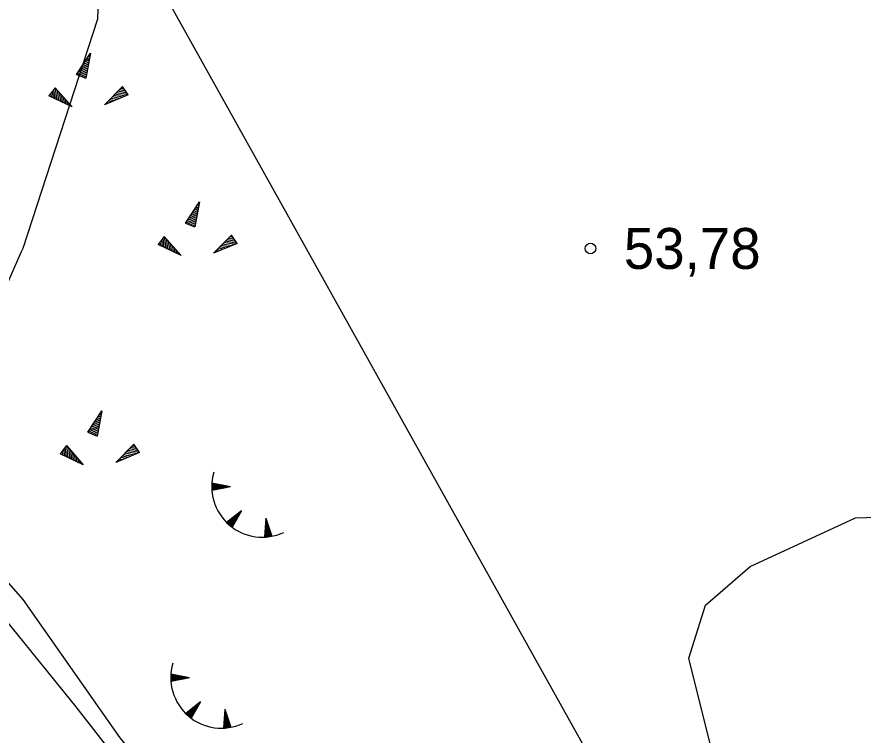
# Model space of a CAD drawing. Extents: x 532503 to 539665, y 6557663 to 6561526.
# Drawn here: x 535381.6 to 535432.3, y 6559691.6 to 6559734.6 of the extents above; entities that cross this region are included whole.
import ezdxf

# ---------------------------------------------------------------- set-up
doc = ezdxf.new("R2010")
doc.units = 0
for name, color, linetype in [('Default', 7, 'Continuous'), ('KORGUS-EH2000', 7, 'Continuous'), ('Lamami horisontaal_EH2000', 7, 'Continuous'), ('Lõige', 7, 'Continuous'), ('RELJEEF', 7, 'Continuous')]:
    doc.layers.add(name, color=color, linetype=linetype)

# ---------------------------------------------------------------- blocks, each defined once
blk = doc.blocks.new('POINT_DISPLAY')
at = {"layer": 'Default'}
blk.add_line((0, 0), (0, 0), dxfattribs=at)

msp = doc.modelspace()

# ---------------------------------------------------------------- linework, layer by layer
at = {"layer": 'KORGUS-EH2000'}
msp.add_circle((535415.967, 6559720.781), 0.32, dxfattribs=at)
at = {"layer": 'Lamami horisontaal_EH2000'}
msp.add_lwpolyline([(535263.595, 6559978.897), (535279.24, 6559969.378), (535289.33, 6559963.743), (535300.974, 6559955.07), (535311.39, 6559947.134), (535323.977, 6559935.519), (535330.762, 6559928.747), (535346.894, 6559909.063), (535357.898, 6559891.444), (535363.729, 6559880.874), (535369.418, 6559869.423), (535381.896, 6559830.286), (535384.697, 6559817.512), (535386.218, 6559804.738), (535387.08, 6559785.663), (535387.408, 6559764.957), (535386.422, 6559734.519), (535381.944, 6559720.776), (535381.85, 6559720.569), (535371.908, 6559697.985), (535369.403, 6559694.108), (535347.091, 6559670.221), (535323.306, 6559653.308), (535295.148, 6559638.437)], dxfattribs=at)
at = {"layer": 'Lõige'}
msp.add_lwpolyline([(535150.705, 6560087.504), (535159.93, 6560069.75), (535218.82, 6559968.7), (535305.655, 6559887.851), (535461.67, 6559608.38), (535506.03, 6559511.29), (535514.367, 6559493.043)], dxfattribs=at)
at = {"layer": 'RELJEEF'}
for p, q in [((535385.17, 6559731.203), (535386.01, 6559732.483)), ((535386.01, 6559732.483), (535385.73, 6559730.973)), ((535385.67, 6559731.953), (535385.93, 6559732.073)), ((535385.76, 6559732.103), (535385.96, 6559732.183)), ((535385.86, 6559732.253), (535385.98, 6559732.303)), ((535385.96, 6559732.403), (535386, 6559732.423)), ((535385.17, 6559731.203), (535385.82, 6559731.483)), ((535385.27, 6559731.353), (535385.84, 6559731.593)), ((535385.37, 6559731.503), (535385.87, 6559731.713)), ((535385.47, 6559731.653), (535385.72, 6559731.763)), ((535385.57, 6559731.803), (535385.91, 6559731.953)), ((535385.72, 6559731.763), (535385.89, 6559731.833)), ((535385.17, 6559731.203), (535385.73, 6559730.973)), ((535385.3, 6559731.153), (535385.8, 6559731.363)), ((535385.43, 6559731.093), (535385.78, 6559731.243)), ((535385.57, 6559731.043), (535385.76, 6559731.123)), ((535385.7, 6559730.993), (535385.73, 6559731.003)), ((535386.846, 6559729.391), (535387.926, 6559730.481)), ((535388.266, 6559729.981), (535387.926, 6559730.481)), ((535383.887, 6559730.401), (535383.517, 6559729.921)), ((535383.537, 6559729.951), (535383.547, 6559729.911)), ((535383.627, 6559730.061), (535383.657, 6559729.861)), ((535383.717, 6559730.181), (535383.767, 6559729.811)), ((535383.797, 6559730.291), (535383.867, 6559729.751)), ((535383.887, 6559730.401), (535384.897, 6559729.261)), ((535383.887, 6559730.401), (535383.977, 6559729.701)), ((535384.007, 6559730.271), (535384.087, 6559729.651)), ((535384.127, 6559730.131), (535384.197, 6559729.601)), ((535384.247, 6559730.001), (535384.277, 6559729.721)), ((535388.266, 6559729.981), (535386.846, 6559729.391)), ((535388.096, 6559729.911), (535387.486, 6559730.031)), ((535388.266, 6559729.981), (535387.566, 6559730.111)), ((535388.186, 6559730.091), (535387.656, 6559730.201)), ((535388.106, 6559730.211), (535387.736, 6559730.281)), ((535388.026, 6559730.331), (535387.826, 6559730.371)), ((535387.946, 6559730.451), (535387.906, 6559730.451)), ((535384.897, 6559729.261), (535383.517, 6559729.921)), ((535384.277, 6559729.721), (535384.307, 6559729.541)), ((535384.357, 6559729.861), (535384.417, 6559729.491)), ((535384.477, 6559729.731), (535384.517, 6559729.441)), ((535384.597, 6559729.591), (535384.627, 6559729.391)), ((535384.717, 6559729.461), (535384.737, 6559729.331)), ((535387.096, 6559729.491), (535386.976, 6559729.521)), ((535387.266, 6559729.561), (535387.056, 6559729.601)), ((535387.426, 6559729.631), (535387.146, 6559729.691)), ((535387.596, 6559729.701), (535387.226, 6559729.771)), ((535387.496, 6559729.821), (535387.316, 6559729.861)), ((535387.926, 6559729.841), (535387.396, 6559729.941)), ((535387.766, 6559729.771), (535387.496, 6559729.821)), ((535384.837, 6559729.321), (535384.847, 6559729.281)), ((535386.926, 6559729.421), (535386.896, 6559729.431)), ((535391.703, 6559722.303), (535392.543, 6559723.583)), ((535392.543, 6559723.583), (535392.263, 6559722.073)), ((535392.393, 6559723.353), (535392.513, 6559723.403)), ((535392.493, 6559723.503), (535392.533, 6559723.523)), ((535392.003, 6559722.753), (535392.253, 6559722.863)), ((535392.103, 6559722.903), (535392.443, 6559723.053)), ((535392.203, 6559723.053), (535392.463, 6559723.173)), ((535392.253, 6559722.863), (535392.423, 6559722.933)), ((535392.293, 6559723.203), (535392.493, 6559723.283)), ((535391.703, 6559722.303), (535392.353, 6559722.583)), ((535391.803, 6559722.453), (535392.373, 6559722.693)), ((535391.833, 6559722.253), (535392.333, 6559722.463)), ((535391.903, 6559722.603), (535392.403, 6559722.813)), ((535391.963, 6559722.193), (535392.313, 6559722.343)), ((535391.703, 6559722.303), (535392.263, 6559722.073)), ((535392.103, 6559722.143), (535392.293, 6559722.223)), ((535392.233, 6559722.093), (535392.263, 6559722.103)), ((535390.42, 6559721.502), (535390.05, 6559721.022)), ((535390.33, 6559721.392), (535390.4, 6559720.852)), ((535390.42, 6559721.502), (535391.43, 6559720.362)), ((535390.42, 6559721.502), (535390.51, 6559720.802)), ((535390.54, 6559721.372), (535390.62, 6559720.752)), ((535393.379, 6559720.492), (535394.459, 6559721.582)), ((535394.639, 6559721.312), (535394.269, 6559721.382)), ((535394.559, 6559721.432), (535394.359, 6559721.472)), ((535394.479, 6559721.552), (535394.439, 6559721.552)), ((535394.799, 6559721.082), (535394.459, 6559721.582)), ((535391.43, 6559720.362), (535390.05, 6559721.022)), ((535390.07, 6559721.052), (535390.08, 6559721.012)), ((535390.16, 6559721.162), (535390.19, 6559720.962)), ((535390.25, 6559721.282), (535390.3, 6559720.912)), ((535390.66, 6559721.232), (535390.73, 6559720.702)), ((535390.78, 6559721.102), (535390.81, 6559720.822)), ((535390.81, 6559720.822), (535390.84, 6559720.642)), ((535390.89, 6559720.962), (535390.95, 6559720.592)), ((535391.01, 6559720.832), (535391.05, 6559720.542)), ((535394.799, 6559721.082), (535393.379, 6559720.492)), ((535394.129, 6559720.802), (535393.759, 6559720.872)), ((535394.029, 6559720.922), (535393.849, 6559720.962)), ((535394.459, 6559720.942), (535393.929, 6559721.042)), ((535394.629, 6559721.012), (535394.019, 6559721.132)), ((535394.299, 6559720.872), (535394.029, 6559720.922)), ((535394.799, 6559721.082), (535394.099, 6559721.212)), ((535394.719, 6559721.192), (535394.189, 6559721.302)), ((535391.13, 6559720.692), (535391.16, 6559720.492)), ((535391.25, 6559720.562), (535391.27, 6559720.432)), ((535391.37, 6559720.422), (535391.38, 6559720.382)), ((535393.459, 6559720.522), (535393.429, 6559720.532)), ((535393.629, 6559720.592), (535393.509, 6559720.622)), ((535393.799, 6559720.662), (535393.589, 6559720.702)), ((535393.959, 6559720.732), (535393.679, 6559720.792)), ((535385.848, 6559709.771), (535386.688, 6559711.051)), ((535386.688, 6559711.051), (535386.408, 6559709.541)), ((535386.438, 6559710.671), (535386.638, 6559710.751)), ((535386.538, 6559710.821), (535386.658, 6559710.871)), ((535386.638, 6559710.971), (535386.678, 6559710.991)), ((535386.048, 6559710.071), (535386.548, 6559710.281)), ((535386.148, 6559710.221), (535386.398, 6559710.331)), ((535386.248, 6559710.371), (535386.588, 6559710.521)), ((535386.348, 6559710.521), (535386.608, 6559710.641)), ((535386.398, 6559710.331), (535386.568, 6559710.401)), ((535385.848, 6559709.771), (535386.498, 6559710.051)), ((535385.848, 6559709.771), (535386.408, 6559709.541)), ((535385.948, 6559709.921), (535386.518, 6559710.161)), ((535385.978, 6559709.721), (535386.478, 6559709.931)), ((535386.108, 6559709.661), (535386.458, 6559709.811)), ((535386.248, 6559709.611), (535386.438, 6559709.691)), ((535386.378, 6559709.561), (535386.408, 6559709.571)), ((535384.565, 6559708.97), (535384.195, 6559708.49)), ((535384.395, 6559708.75), (535384.445, 6559708.38)), ((535384.475, 6559708.86), (535384.545, 6559708.32)), ((535384.565, 6559708.97), (535385.575, 6559707.83)), ((535384.565, 6559708.97), (535384.655, 6559708.27)), ((535384.685, 6559708.84), (535384.765, 6559708.22)), ((535384.805, 6559708.7), (535384.875, 6559708.17)), ((535387.524, 6559707.96), (535388.604, 6559709.05)), ((535388.944, 6559708.55), (535388.244, 6559708.68)), ((535388.864, 6559708.66), (535388.334, 6559708.77)), ((535388.784, 6559708.78), (535388.414, 6559708.85)), ((535388.704, 6559708.9), (535388.504, 6559708.94)), ((535388.624, 6559709.02), (535388.584, 6559709.02)), ((535388.944, 6559708.55), (535388.604, 6559709.05)), ((535385.575, 6559707.83), (535384.195, 6559708.49)), ((535384.215, 6559708.52), (535384.225, 6559708.48)), ((535384.305, 6559708.63), (535384.335, 6559708.43)), ((535384.925, 6559708.57), (535384.955, 6559708.29)), ((535384.955, 6559708.29), (535384.985, 6559708.11)), ((535385.035, 6559708.43), (535385.095, 6559708.06)), ((535385.155, 6559708.3), (535385.195, 6559708.01)), ((535385.275, 6559708.16), (535385.305, 6559707.96)), ((535388.944, 6559708.55), (535387.524, 6559707.96)), ((535387.944, 6559708.13), (535387.734, 6559708.17)), ((535388.104, 6559708.2), (535387.824, 6559708.26)), ((535388.274, 6559708.27), (535387.904, 6559708.34)), ((535388.174, 6559708.39), (535387.994, 6559708.43)), ((535388.604, 6559708.41), (535388.074, 6559708.51)), ((535388.774, 6559708.48), (535388.164, 6559708.6)), ((535388.444, 6559708.34), (535388.174, 6559708.39)), ((535385.395, 6559708.03), (535385.415, 6559707.9)), ((535385.515, 6559707.89), (535385.525, 6559707.85)), ((535387.604, 6559707.99), (535387.574, 6559708)), ((535387.774, 6559708.06), (535387.654, 6559708.09)), ((535393.267, 6559706.529), (535393.466, 6559706.688)), ((535393.268, 6559706.594), (535393.402, 6559706.7)), ((535393.268, 6559706.465), (535393.531, 6559706.676)), ((535393.27, 6559706.402), (535393.595, 6559706.663)), ((535393.271, 6559706.66), (535393.337, 6559706.713)), ((535393.272, 6559706.341), (535393.66, 6559706.651)), ((535394.388, 6559706.51), (535393.275, 6559706.725)), ((535393.296, 6559706.296), (535393.724, 6559706.638)), ((535393.402, 6559706.317), (535393.789, 6559706.626)), ((535394.388, 6559706.51), (535393.276, 6559706.292)), ((535393.508, 6559706.337), (535393.853, 6559706.613)), ((535393.614, 6559706.358), (535393.918, 6559706.601)), ((535393.72, 6559706.379), (535393.982, 6559706.588)), ((535393.826, 6559706.4), (535394.046, 6559706.576)), ((535393.932, 6559706.421), (535394.111, 6559706.564)), ((535394.038, 6559706.441), (535394.175, 6559706.551)), ((535394.144, 6559706.462), (535394.24, 6559706.539)), ((535394.25, 6559706.483), (535394.304, 6559706.526)), ((535395.052, 6559705.07), (535394.163, 6559704.366)), ((535394.453, 6559704.113), (535394.47, 6559704.609)), ((535395.052, 6559705.07), (535394.492, 6559704.084)), ((535394.503, 6559704.102), (535394.522, 6559704.65)), ((535394.556, 6559704.196), (535394.573, 6559704.691)), ((535394.609, 6559704.29), (535394.625, 6559704.731)), ((535394.663, 6559704.384), (535394.676, 6559704.772)), ((535394.716, 6559704.478), (535394.728, 6559704.813)), ((535394.769, 6559704.572), (535394.779, 6559704.854)), ((535394.823, 6559704.666), (535394.831, 6559704.895)), ((535394.876, 6559704.76), (535394.882, 6559704.935)), ((535394.929, 6559704.854), (535394.934, 6559704.976)), ((535394.983, 6559704.948), (535394.985, 6559705.017)), ((535396.516, 6559704.622), (535396.431, 6559703.491)), ((535396.516, 6559704.622), (535396.862, 6559703.542)), ((535394.21, 6559704.32), (535394.213, 6559704.405)), ((535394.259, 6559704.275), (535394.265, 6559704.446)), ((535394.307, 6559704.232), (535394.316, 6559704.487)), ((535394.356, 6559704.191), (535394.367, 6559704.528)), ((535394.404, 6559704.151), (535394.419, 6559704.568)), ((535396.757, 6559703.871), (535396.48, 6559704.144)), ((535396.724, 6559703.974), (535396.485, 6559704.209)), ((535396.691, 6559704.077), (535396.49, 6559704.275)), ((535396.658, 6559704.18), (535396.495, 6559704.34)), ((535396.625, 6559704.282), (535396.5, 6559704.406)), ((535396.592, 6559704.385), (535396.505, 6559704.471)), ((535396.559, 6559704.488), (535396.51, 6559704.537)), ((535396.563, 6559703.5), (535396.441, 6559703.62)), ((535396.627, 6559703.507), (535396.446, 6559703.686)), ((535396.69, 6559703.514), (535396.451, 6559703.751)), ((535396.753, 6559703.523), (535396.456, 6559703.817)), ((535396.813, 6559703.533), (535396.461, 6559703.882)), ((535396.855, 6559703.562), (535396.466, 6559703.948)), ((535396.822, 6559703.665), (535396.471, 6559704.013)), ((535396.789, 6559703.768), (535396.475, 6559704.078)), ((535396.497, 6559703.495), (535396.436, 6559703.555)), ((535390.816, 6559695.087), (535391.015, 6559695.246)), ((535390.817, 6559695.151), (535390.951, 6559695.258)), ((535390.817, 6559695.023), (535391.08, 6559695.233)), ((535390.819, 6559694.96), (535391.144, 6559695.221)), ((535390.82, 6559695.217), (535390.886, 6559695.271)), ((535390.821, 6559694.898), (535391.209, 6559695.208)), ((535391.937, 6559695.068), (535390.824, 6559695.283)), ((535391.937, 6559695.068), (535390.825, 6559694.849)), ((535390.845, 6559694.853), (535391.273, 6559695.196)), ((535390.951, 6559694.874), (535391.338, 6559695.183)), ((535391.057, 6559694.895), (535391.402, 6559695.171)), ((535391.163, 6559694.916), (535391.467, 6559695.159)), ((535391.269, 6559694.937), (535391.531, 6559695.146)), ((535391.375, 6559694.957), (535391.595, 6559695.134)), ((535391.481, 6559694.978), (535391.66, 6559695.121)), ((535391.587, 6559694.999), (535391.724, 6559695.109)), ((535391.693, 6559695.02), (535391.789, 6559695.096)), ((535391.799, 6559695.041), (535391.853, 6559695.084)), ((535392.601, 6559693.627), (535391.712, 6559692.923)), ((535392.601, 6559693.627), (535392.041, 6559692.642)), ((535392.372, 6559693.224), (535392.38, 6559693.452)), ((535392.425, 6559693.318), (535392.431, 6559693.493)), ((535392.478, 6559693.412), (535392.483, 6559693.534)), ((535392.532, 6559693.506), (535392.534, 6559693.574)), ((535391.759, 6559692.878), (535391.762, 6559692.963)), ((535391.808, 6559692.833), (535391.814, 6559693.004)), ((535391.856, 6559692.79), (535391.865, 6559693.045)), ((535391.905, 6559692.749), (535391.916, 6559693.085)), ((535391.953, 6559692.709), (535391.968, 6559693.126)), ((535392.002, 6559692.671), (535392.019, 6559693.167)), ((535392.052, 6559692.66), (535392.071, 6559693.208)), ((535392.105, 6559692.754), (535392.122, 6559693.248)), ((535392.158, 6559692.848), (535392.174, 6559693.289)), ((535392.212, 6559692.942), (535392.225, 6559693.33)), ((535392.265, 6559693.036), (535392.277, 6559693.371)), ((535392.318, 6559693.13), (535392.328, 6559693.411)), ((535394.065, 6559693.179), (535393.98, 6559692.049)), ((535394.174, 6559692.84), (535394.049, 6559692.963)), ((535394.141, 6559692.943), (535394.054, 6559693.029)), ((535394.108, 6559693.046), (535394.059, 6559693.094)), ((535394.065, 6559693.179), (535394.411, 6559692.1)), ((535394.362, 6559692.091), (535394.01, 6559692.44)), ((535394.404, 6559692.12), (535394.015, 6559692.505)), ((535394.371, 6559692.223), (535394.02, 6559692.571)), ((535394.339, 6559692.326), (535394.025, 6559692.636)), ((535394.306, 6559692.429), (535394.029, 6559692.702)), ((535394.273, 6559692.531), (535394.034, 6559692.767)), ((535394.24, 6559692.634), (535394.039, 6559692.833)), ((535394.207, 6559692.737), (535394.044, 6559692.898)), ((535394.046, 6559692.052), (535393.985, 6559692.112)), ((535394.112, 6559692.058), (535393.99, 6559692.178)), ((535394.176, 6559692.064), (535393.995, 6559692.243)), ((535394.239, 6559692.072), (535394, 6559692.309)), ((535394.302, 6559692.081), (535394.005, 6559692.374))]:
    msp.add_line(p, q, dxfattribs=at)
for points in [[(535465.729, 6559608.774), (535462.127, 6559614.941), (535454.362, 6559625.606), (535449.537, 6559632.516), (535437.1, 6559651.905), (535433.274, 6559657.174), (535429.675, 6559659.673), (535422.288, 6559654.665), (535420.529, 6559653.22), (535418.073, 6559654.093), (535416.095, 6559657.722), (535409.073, 6559665.547), (535406.836, 6559668.456), (535387.775, 6559691.478), (535381.964, 6559699.759), (535374.616, 6559708.105), (535371.861, 6559711.931), (535367.481, 6559717.176), (535364.865, 6559720.505), (535361.879, 6559724.065), (535359.666, 6559725.917), (535366.933, 6559734.437)], [(535432.273, 6559654.878), (535429.531, 6559657.082), (535424.453, 6559654.717), (535421.228, 6559652.361), (535419.26, 6559652.214), (535416.663, 6559653.401), (535412.935, 6559658.607), (535408.096, 6559663.9), (535401.463, 6559672.267), (535393.313, 6559682.854), (535385.143, 6559693.334), (535379.274, 6559700.559), (535375.164, 6559705.888), (535371.677, 6559711.534)], [(535442.192, 6559667.23), (535437.471, 6559671.239), (535429.518, 6559681.634), (535423.397, 6559690.08), (535421.862, 6559696.251), (535422.861, 6559699.416), (535425.535, 6559701.726), (535431.855, 6559704.653), (535439.658, 6559704.885), (535447.003, 6559702.867), (535450.275, 6559700.354), (535453.786, 6559689.835), (535455.531, 6559679.895), (535454.687, 6559669.862), (535442.192, 6559667.23)]]:
    msp.add_lwpolyline(points, dxfattribs=at)
for centre in [(535396.295, 6559706.515), (535393.844, 6559695.073)]:
    msp.add_arc(centre, 3.027, 163.4234, 295.1745, dxfattribs=at)

# ---------------------------------------------------------------- block references
at = {"layer": 'RELJEEF', "xscale": 100, "yscale": 100}
for p in [(535385.17, 6559731.203), (535383.887, 6559730.401), (535388.266, 6559729.981), (535391.703, 6559722.303), (535390.42, 6559721.502), (535394.799, 6559721.082), (535385.848, 6559709.771), (535384.565, 6559708.97), (535388.944, 6559708.55)]:
    msp.add_blockref('POINT_DISPLAY', p, dxfattribs=at)

# ---------------------------------------------------------------- texts
at = {"layer": 'KORGUS-EH2000'}
msp.add_text('53,78 ', height=2.45, dxfattribs=at).set_placement((535417.967, 6559719.556))

doc.saveas('drawing.dxf')
